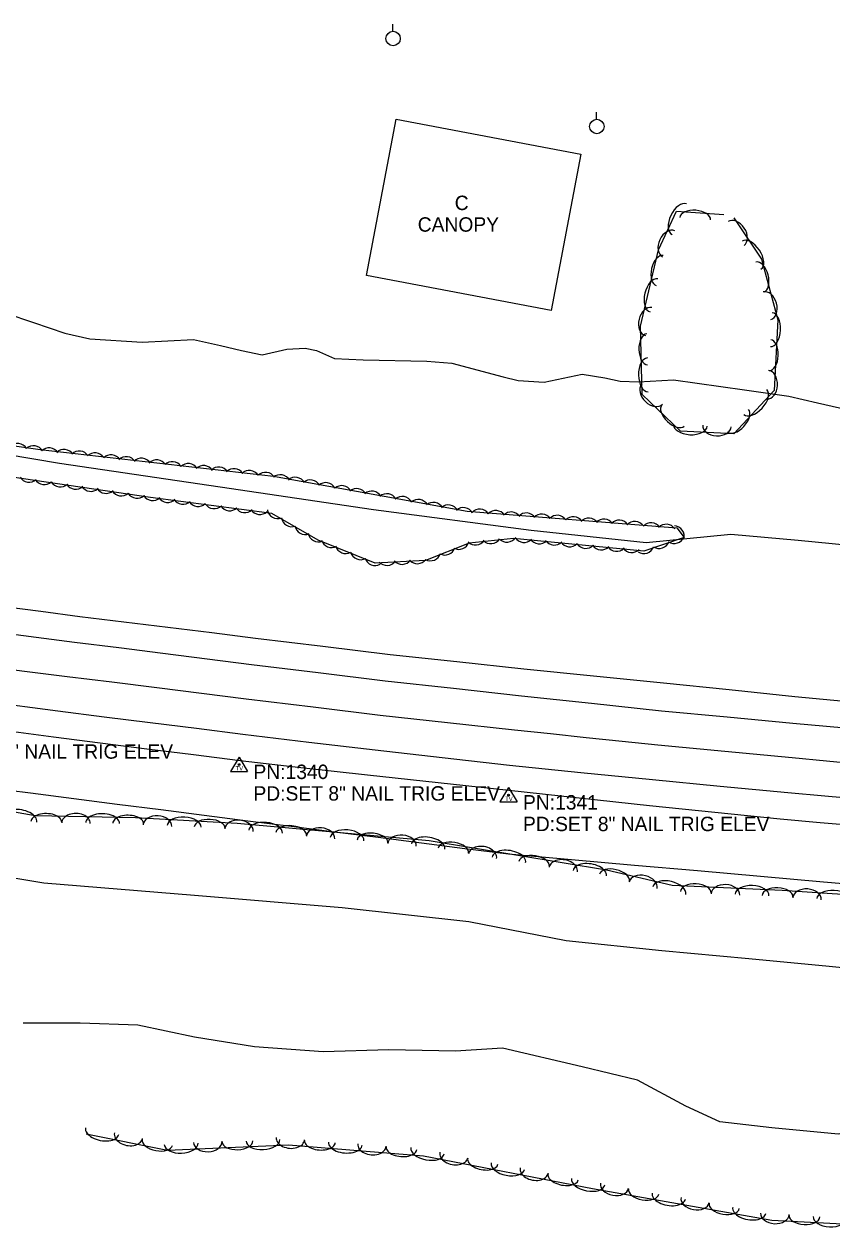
# Model space of a CAD drawing. Extents: x 1441650 to 1491889, y 345904 to 358319.
# Drawn here: x 1481440.6 to 1481721.1, y 345990 to 346408.9 of the extents above; entities that cross this region are included whole.
import ezdxf

# ---------------------------------------------------------------- set-up
doc = ezdxf.new("R2010")
doc.units = 0
for name, color, linetype in [('S_BUILDING', 7, 'Continuous'), ('S_BUILDING_ANNOT', 7, 'Continuous'), ('S_EDGE_PAVEMENT', 7, 'Continuous'), ('S_PAVEMENT_CROWN', 7, 'Continuous'), ('S_SECONDARY_CTL', 7, 'Continuous'), ('S_SECONDARY_CTL_ANNOT', 7, 'Continuous'), ('S_SHOULDER', 7, 'Continuous'), ('S_STREAM', 7, 'Continuous'), ('S_TREE', 7, 'Continuous'), ('S_UTILITY_POLE', 7, 'Continuous')]:
    doc.layers.add(name, color=color, linetype=linetype)

msp = doc.modelspace()

# ---------------------------------------------------------------- linework, layer by layer
at = {"layer": 'S_BUILDING'}
msp.add_lwpolyline([(1481623.56, 346309.5), (1481559.48, 346321.7), (1481569.82, 346375.97), (1481633.9, 346363.77)], close=True, dxfattribs=at)
at = {"layer": 'S_EDGE_PAVEMENT'}
for points in [[(1481431.4, 346197.85), (1481444.76, 346196.13), (1481458.12, 346194.41), (1481473.46, 346192.46), (1481488.8, 346190.51), (1481504.15, 346188.56), (1481519.49, 346186.6), (1481542.74, 346183.79), (1481565.99, 346180.98), (1481589.66, 346178.35), (1481613.33, 346175.71), (1481637.64, 346173.12), (1481661.95, 346170.53), (1481684.73, 346168.4), (1481707.52, 346166.26), (1481730.89, 346164.15)], [(1481427.52, 346173.73), (1481452.29, 346170.46), (1481468.34, 346168.46), (1481484.38, 346166.45), (1481500.43, 346164.45), (1481516.48, 346162.44), (1481539.48, 346159.69), (1481562.49, 346156.93), (1481585.79, 346154.29), (1481609.1, 346151.65), (1481633.92, 346149.13), (1481658.74, 346146.62), (1481682.24, 346144.4), (1481705.74, 346142.18), (1481718.65, 346141.01), (1481731.56, 346139.84)]]:
    msp.add_lwpolyline(points, dxfattribs=at)
at = {"layer": 'S_PAVEMENT_CROWN'}
msp.add_lwpolyline([(1481429.69, 346185.66), (1481442.61, 346184.06), (1481455.53, 346182.47), (1481471.08, 346180.54), (1481486.64, 346178.6), (1481502.19, 346176.67), (1481517.74, 346174.73), (1481540.97, 346171.86), (1481564.19, 346168.99), (1481587.55, 346166.46), (1481610.91, 346163.92), (1481623.35, 346162.61), (1481635.79, 346161.3), (1481648.22, 346159.99), (1481660.66, 346158.68), (1481683.96, 346156.5), (1481707.25, 346154.31), (1481731.1, 346152.03)], dxfattribs=at)
at = {"layer": 'S_SECONDARY_CTL'}
for p, q in [((1481515.21, 346154.45), (1481512.2, 346149.5)), ((1481515.21, 346154.45), (1481518.15, 346149.5)), ((1481512.2, 346149.5), (1481518.15, 346149.5)), ((1481608.81, 346143.86), (1481605.8, 346138.9)), ((1481608.81, 346143.86), (1481611.76, 346138.9)), ((1481605.8, 346138.9), (1481611.76, 346138.9))]:
    msp.add_line(p, q, dxfattribs=at)
for centre, radius in [((1481515.21, 346151.84), 0.311), ((1481515.21, 346151.84), 0.183), ((1481515.21, 346151.84), 0.103), ((1481608.81, 346141.25), 0.311), ((1481608.81, 346141.25), 0.183), ((1481608.81, 346141.25), 0.103)]:
    msp.add_circle(centre, radius, dxfattribs=at)
at = {"layer": 'S_SHOULDER'}
for points in [[(1481432.74, 346206.87), (1481446.35, 346205.08), (1481459.95, 346203.3), (1481475.2, 346201.42), (1481490.45, 346199.54), (1481505.71, 346197.66), (1481520.96, 346195.78), (1481544.31, 346192.93), (1481567.66, 346190.09), (1481590.9, 346187.59), (1481614.15, 346185.09), (1481638.35, 346182.66), (1481662.56, 346180.23), (1481685.38, 346177.87), (1481708.21, 346175.52), (1481731.63, 346173.33)], [(1481426.4, 346164.74), (1481450.81, 346161.46), (1481467.01, 346159.42), (1481483.21, 346157.37), (1481499.41, 346155.33), (1481515.61, 346153.28), (1481537.71, 346150.76), (1481559.81, 346148.24), (1481584.37, 346145.6), (1481608.93, 346142.96), (1481633.35, 346140.31), (1481657.77, 346137.67), (1481680.42, 346135.31), (1481703.07, 346132.96), (1481717.07, 346131.75), (1481731.07, 346130.54)]]:
    msp.add_lwpolyline(points, dxfattribs=at)
at = {"layer": 'S_STREAM'}
for points in [[(1481802.55, 346220.47), (1481709.36, 346229.66), (1481685.99, 346231.79), (1481656.57, 346228.84), (1481616.63, 346233.07), (1481561.93, 346240.33), (1481508.65, 346248.13), (1481452.91, 346256.42), (1481434.31, 346259.57), (1481411.45, 346261.72), (1481392.69, 346265.66), (1481359.17, 346270.26), (1481343.36, 346273.95), (1481310.61, 346276.41), (1481273.02, 346280.18), (1481245.56, 346283.95), (1481163.14, 346292.37), (1481116.79, 346299.25), (1481026.31, 346315.06), (1480955.93, 346328.78), (1480848.46, 346350.45), (1480765.72, 346364.19), (1480712.96, 346378.23)], [(1481434.25, 346308.61), (1481443.86, 346305.34), (1481454.76, 346301.69), (1481463.35, 346299.64), (1481481.56, 346298.5), (1481499.42, 346299.5), (1481508.77, 346297.31), (1481516.07, 346295.61), (1481523.27, 346294.17), (1481531.78, 346296.07), (1481538.2, 346296.38), (1481542.06, 346295.67), (1481548.36, 346292.87), (1481558.29, 346292.44), (1481580.39, 346291.87), (1481589.11, 346291.18), (1481606.94, 346286.48), (1481612.15, 346285.26), (1481621.12, 346284.64), (1481634.37, 346287.41), (1481642.29, 346286.17), (1481647.53, 346284.95), (1481653.88, 346284.75), (1481666.05, 346285.41), (1481690.79, 346281.95), (1481706.11, 346279.81), (1481716.09, 346277.48), (1481729.82, 346274.28)], [(1481412.04, 346116.69), (1481447.37, 346110.81), (1481499.7, 346106.56), (1481551.05, 346102.2), (1481595.02, 346097.42), (1481628.76, 346090.75), (1481661.98, 346087.35), (1481692.26, 346084.49), (1481720.11, 346081.81), (1481755.02, 346078.35), (1481813.27, 346076.4)], [(1481766.85, 346033.19), (1481740.81, 346027.11), (1481723.23, 346023.58), (1481700.2, 346025.73), (1481682.22, 346027.8), (1481670.37, 346033.2), (1481653.63, 346042.33), (1481634.39, 346046.88), (1481606.71, 346053.36), (1481590.41, 346052.3), (1481567.17, 346052.83), (1481544.37, 346052.09), (1481520.58, 346053.85), (1481499.78, 346057.19), (1481480.07, 346061.42), (1481460.01, 346062.09), (1481440.26, 346062.07)]]:
    msp.add_lwpolyline(points, dxfattribs=at)
at = {"layer": 'S_TREE'}
for points in [[(1481687.06, 346341.69), (1481696.64, 346327.38), (1481702.35, 346306.28), (1481701.09, 346281.74), (1481687.09, 346266.7), (1481668.56, 346267.67), (1481655.2, 346280.37), (1481654.64, 346304.13), (1481660.82, 346330.63), (1481667.07, 346344.01), (1481683.57, 346342.8)], [(1481371.09, 346271.87), (1481446.11, 346261.27), (1481527.22, 346252.03), (1481594.46, 346239.88), (1481667.3, 346234.1), (1481669.77, 346230.66), (1481655.73, 346225.96), (1481610.53, 346230.34), (1481595.08, 346228.75), (1481579.91, 346222.72), (1481562.46, 346221.75), (1481542.64, 346229.82), (1481526.56, 346239.03), (1481484.45, 346244.63), (1481392.18, 346258.13)], [(1481403.81, 346141.34), (1481444.38, 346134.17), (1481479.2, 346133.46), (1481514.58, 346131.57), (1481581.25, 346125.49), (1481642.86, 346115.34), (1481665.62, 346110.04), (1481703.79, 346108.25), (1481740.36, 346105.82)], [(1481427.66, 346143.94), (1481442.75, 346142.01), (1481457.84, 346140.09), (1481472.93, 346138.16), (1481488.03, 346136.23), (1481503.12, 346134.31), (1481518.21, 346132.38), (1481533.3, 346130.46), (1481548.39, 346128.53), (1481563.48, 346126.61), (1481578.58, 346124.68), (1481593.67, 346122.75), (1481608.76, 346120.83), (1481630.64, 346118.9), (1481652.52, 346116.97), (1481674.41, 346115.04), (1481696.29, 346113.11), (1481718.17, 346111.18), (1481740.05, 346109.25)], [(1481427.66, 346143.94), (1481442.75, 346142.01), (1481457.84, 346140.09), (1481472.93, 346138.16), (1481488.03, 346136.23), (1481503.12, 346134.31), (1481518.21, 346132.38), (1481533.3, 346130.46), (1481548.39, 346128.53), (1481563.48, 346126.61), (1481578.58, 346124.68), (1481593.67, 346122.75), (1481608.76, 346120.83), (1481630.64, 346118.9), (1481652.52, 346116.97), (1481674.41, 346115.04), (1481696.29, 346113.11), (1481718.17, 346111.18), (1481740.05, 346109.25)], [(1481769.58, 345989.96), (1481700.27, 345993.52), (1481637.95, 346004.59), (1481579.28, 346015.92), (1481532.38, 346019.68), (1481490.33, 346017.83), (1481462.16, 346023.49)]]:
    msp.add_lwpolyline(points, dxfattribs=at)
for centre, major_axis, ratio, start_param, end_param in [((1481668.08, 346341.17), (-2.48, -5.32), 0.55008, 3.141593, 6.283185), ((1481673.62, 346341.41), (-5.33, 0.39), 0.540699, 3.141593, 6.283185), ((1481687.84, 346336.25), (-2.76, 4.12), 0.685311, 3.141593, 6.283185), ((1481664.41, 346332.67), (-2.09, -4.49), 0.685311, 3.141593, 6.283185), ((1481693.21, 346328.7), (-3.26, 4.88), 0.55008, 3.141593, 6.283185), ((1481661.31, 346323.39), (-1.21, -5.21), 0.540699, 3.141593, 6.283185), ((1481696.12, 346321.17), (-1.4, 5.16), 0.540699, 3.141593, 6.283185), ((1481659.3, 346314.76), (-1.33, -5.71), 0.55008, 3.141593, 6.283185), ((1481698.56, 346311.16), (-1.29, 4.78), 0.685311, 3.141593, 6.283185), ((1481657.45, 346305.68), (-1.13, -4.83), 0.685311, 3.141593, 6.283185), ((1481700.05, 346302.83), (0.3, 5.86), 0.55008, 3.141593, 6.283185), ((1481656.95, 346296.03), (0.13, -5.34), 0.540699, 3.141593, 6.283185), ((1481699.59, 346293.98), (0.27, 5.34), 0.540699, 3.141593, 6.283185), ((1481657.16, 346287.16), (0.14, -5.87), 0.55008, 3.141593, 6.283185), ((1481698.8, 346283.7), (0.25, 4.95), 0.685311, 3.141593, 6.283185), ((1481658.66, 346280.37), (3.59, -3.41), 0.685311, 3.141593, 6.283185), ((1481694.48, 346277.76), (4, 4.3), 0.55008, 3.141593, 6.283185), ((1481665.95, 346273.08), (3.88, -3.68), 0.540699, 3.141593, 6.283185), ((1481688.44, 346271.26), (3.64, 3.91), 0.540699, 3.141593, 6.283185), ((1481671.92, 346269.62), (5.86, -0.31), 0.55008, 3.141593, 6.283185), ((1481681.18, 346269.4), (4.95, -0.26), 0.685311, 3.141593, 6.283185), ((1481438.27, 346259.72), (-3.59, 0.62), 0.999305, 3.855391, 5.628591), ((1481443.85, 346258.9), (-3.59, 0.62), 0.999305, 3.855391, 5.628591), ((1481449.21, 346258.16), (-3.55, 0.8), 0.999317, 3.934323, 5.707523), ((1481454.47, 346257.64), (-3.55, 0.8), 0.999317, 3.934323, 5.707523), ((1481459.74, 346257.07), (-3.55, 0.8), 0.999317, 3.934323, 5.707523), ((1481465.15, 346256.46), (-3.55, 0.8), 0.999317, 3.934323, 5.707523), ((1481470.75, 346255.78), (-3.55, 0.8), 0.999317, 3.934323, 5.707523), ((1481476.05, 346255.11), (-3.55, 0.8), 0.999317, 3.934323, 5.707523), ((1481481.3, 346254.58), (-3.55, 0.8), 0.999317, 3.934323, 5.707523), ((1481486.58, 346254.02), (-3.55, 0.8), 0.999317, 3.934323, 5.707523), ((1481491.98, 346253.4), (-3.55, 0.8), 0.999317, 3.934323, 5.707523), ((1481497.59, 346252.73), (-3.55, 0.8), 0.999317, 3.934323, 5.707523), ((1481502.88, 346252.05), (-3.55, 0.8), 0.999317, 3.934323, 5.707523), ((1481508.14, 346251.53), (-3.55, 0.8), 0.999317, 3.934323, 5.707523), ((1481513.41, 346250.97), (-3.55, 0.8), 0.999317, 3.934323, 5.707523), ((1481518.82, 346250.35), (-3.55, 0.8), 0.999317, 3.934323, 5.707523), ((1481524.42, 346249.68), (-3.55, 0.8), 0.999317, 3.934323, 5.707523), ((1481442.29, 346253.56), (3.64, 0.12), 0.999279, 3.646685, 5.419886), ((1481447.56, 346252.71), (3.64, 0.12), 0.999279, 3.646685, 5.419886), ((1481453.14, 346251.86), (3.64, 0.12), 0.999279, 3.646685, 5.419886), ((1481458.52, 346251.07), (3.64, 0.12), 0.999279, 3.646685, 5.419886), ((1481529.51, 346248.84), (-3.44, 1.21), 0.999261, 3.985563, 5.758764), ((1481534.72, 346247.98), (-3.44, 1.21), 0.999261, 3.985563, 5.758764), ((1481539.95, 346247.07), (-3.44, 1.21), 0.999261, 3.985563, 5.758764), ((1481545.3, 346246.1), (-3.44, 1.21), 0.999261, 3.985563, 5.758764), ((1481463.77, 346250.34), (3.64, 0.12), 0.999279, 3.646685, 5.419886), ((1481469.01, 346249.65), (3.64, 0.12), 0.999279, 3.646685, 5.419886), ((1481474.28, 346248.8), (3.64, 0.12), 0.999279, 3.646685, 5.419886), ((1481479.86, 346247.95), (3.64, 0.12), 0.999279, 3.646685, 5.419886), ((1481485.21, 346247.17), (3.62, 0.43), 0.999266, 3.575644, 5.348844), ((1481550.85, 346245.06), (-3.44, 1.21), 0.999261, 3.985563, 5.758764), ((1481556.09, 346244.04), (-3.44, 1.21), 0.999261, 3.985563, 5.758764), ((1481561.3, 346243.17), (-3.44, 1.21), 0.999261, 3.985563, 5.758764), ((1481566.53, 346242.26), (-3.44, 1.21), 0.999261, 3.985563, 5.758764), ((1481571.88, 346241.29), (-3.44, 1.21), 0.999261, 3.985563, 5.758764), ((1481490.47, 346246.51), (3.62, 0.43), 0.999266, 3.575644, 5.348844), ((1481495.72, 346245.89), (3.62, 0.43), 0.999266, 3.575644, 5.348844), ((1481501, 346245.11), (3.62, 0.43), 0.999266, 3.575644, 5.348844), ((1481506.59, 346244.34), (3.62, 0.43), 0.999266, 3.575644, 5.348844), ((1481511.98, 346243.62), (3.62, 0.43), 0.999266, 3.575644, 5.348844), ((1481517.25, 346242.95), (3.62, 0.43), 0.999266, 3.575644, 5.348844), ((1481577.43, 346240.25), (-3.44, 1.21), 0.999261, 3.985563, 5.758764), ((1481582.67, 346239.23), (-3.44, 1.21), 0.999261, 3.985563, 5.758764), ((1481587.88, 346238.36), (-3.44, 1.21), 0.999261, 3.985563, 5.758764), ((1481593.1, 346237.46), (-3.44, 1.21), 0.999261, 3.985563, 5.758764), ((1481598.77, 346236.9), (-3.63, 0.29), 0.999351, 3.825789, 5.598989), ((1481522.49, 346242.33), (3.62, 0.43), 0.999266, 3.575644, 5.348844), ((1481528.64, 346240.91), (3.46, 1.15), 0.998043, 2.982645, 4.755846), ((1481533.51, 346238.08), (3.46, 1.15), 0.998043, 2.982645, 4.755846), ((1481604.4, 346236.42), (-3.63, 0.29), 0.999351, 3.825789, 5.598989), ((1481609.71, 346235.93), (-3.63, 0.29), 0.999351, 3.825789, 5.598989), ((1481614.98, 346235.58), (-3.63, 0.29), 0.999351, 3.825789, 5.598989), ((1481620.27, 346235.2), (-3.63, 0.29), 0.999351, 3.825789, 5.598989), ((1481625.7, 346234.77), (-3.63, 0.29), 0.999351, 3.825789, 5.598989), ((1481631.32, 346234.29), (-3.63, 0.29), 0.999351, 3.825789, 5.598989), ((1481636.64, 346233.79), (-3.63, 0.29), 0.999351, 3.825789, 5.598989), ((1481641.91, 346233.45), (-3.63, 0.29), 0.999351, 3.825789, 5.598989), ((1481647.2, 346233.07), (-3.63, 0.29), 0.999351, 3.825789, 5.598989), ((1481652.62, 346232.63), (-3.63, 0.29), 0.999351, 3.825789, 5.598989), ((1481538.23, 346235.37), (3.46, 1.15), 0.998043, 2.982645, 4.755846), ((1481542.84, 346232.77), (3.46, 1.15), 0.998043, 2.982645, 4.755846), ((1481658.25, 346232.15), (-3.63, 0.29), 0.999351, 3.825789, 5.598989), ((1481663.56, 346231.66), (-3.63, 0.29), 0.999351, 3.825789, 5.598989), ((1481666.16, 346231.13), (-2.12, 2.96), 0.999225, 3.825789, 5.598989), ((1481547.36, 346230.85), (2.76, 2.37), 0.995992, 2.728073, 4.501274), ((1481591.57, 346230.21), (1.89, -3.12), 0.99025, 5.231367, 7.004568), ((1481597.32, 346231.72), (2.04, -3.02), 0.997752, 4.905952, 6.679153), ((1481602.62, 346232.2), (2.04, -3.02), 0.997752, 4.905952, 6.679153), ((1481608.23, 346232.74), (2.04, -3.02), 0.997752, 4.905952, 6.679153), ((1481614.17, 346232.62), (2.98, -2.09), 0.999126, 4.340516, 6.113717), ((1481619.45, 346232.15), (2.98, -2.09), 0.999126, 4.340516, 6.113717), ((1481624.71, 346231.71), (2.98, -2.09), 0.999126, 4.340516, 6.113717), ((1481630.02, 346231.12), (2.98, -2.09), 0.999126, 4.340516, 6.113717), ((1481635.63, 346230.55), (2.98, -2.09), 0.999126, 4.340516, 6.113717), ((1481641.05, 346230.02), (2.98, -2.09), 0.999126, 4.340516, 6.113717), ((1481661.12, 346230.53), (3.46, 1.16), 0.999689, 3.825789, 5.598989), ((1481666.28, 346232.25), (3.46, 1.16), 0.999689, 3.825789, 5.598989), ((1481552.26, 346228.78), (2.76, 2.37), 0.995992, 2.728073, 4.501274), ((1481557.46, 346226.62), (2.76, 2.37), 0.995992, 2.728073, 4.501274), ((1481581.69, 346226.25), (1.89, -3.12), 0.99025, 5.231367, 7.004568), ((1481586.7, 346228.24), (1.89, -3.12), 0.99025, 5.231367, 7.004568), ((1481646.33, 346229.54), (2.98, -2.09), 0.999126, 4.340516, 6.113717), ((1481651.59, 346229.11), (2.98, -2.09), 0.999126, 4.340516, 6.113717), ((1481655.75, 346228.77), (3.46, 1.16), 0.999689, 3.825789, 5.598989), ((1481562.48, 346224.57), (2.76, 2.37), 0.995992, 2.728073, 4.501274), ((1481566.54, 346224.64), (1.8, -3.17), 0.997256, 4.937238, 6.710438), ((1481571.79, 346225), (1.8, -3.17), 0.997256, 4.937238, 6.710438), ((1481577.11, 346225.23), (1.8, -3.17), 0.997256, 4.937238, 6.710438), ((1481439.18, 346132.93), (-5.78, 1.02), 0.550354, 3.141709, 6.283302), ((1481448.29, 346131.96), (-5.34, 0.11), 0.541008, 3.141694, 6.283287), ((1481458.58, 346131.49), (-4.95, 0.1), 0.685702, 3.141764, 6.283357), ((1481467.83, 346131.57), (-5.86, 0.12), 0.550394, 3.141697, 6.28329), ((1481476.7, 346131.38), (-5.34, 0.11), 0.541008, 3.141694, 6.283287), ((1481486.9, 346130.66), (-4.95, 0.26), 0.685305, 3.141593, 6.283185), ((1481496.16, 346130.43), (-5.86, 0.31), 0.550075, 3.141593, 6.283185), ((1481505.01, 346129.95), (-5.34, 0.28), 0.540695, 3.141593, 6.283185), ((1481515.2, 346129.12), (-4.93, 0.45), 0.685311, 3.14157, 6.283162), ((1481524.44, 346128.54), (-5.84, 0.53), 0.55008, 3.141579, 6.283171), ((1481533.27, 346127.73), (-5.32, 0.49), 0.540699, 3.141579, 6.283172), ((1481543.51, 346126.54), (-4.93, 0.45), 0.685311, 3.14157, 6.283162), ((1481552.75, 346125.96), (-5.84, 0.53), 0.55008, 3.141579, 6.283171), ((1481561.58, 346125.15), (-5.32, 0.49), 0.540699, 3.141579, 6.283172), ((1481571.82, 346123.96), (-4.93, 0.45), 0.685311, 3.14157, 6.283162), ((1481580.91, 346123.39), (-5.79, 0.95), 0.550224, 3.141508, 6.283101), ((1481589.65, 346121.95), (-5.27, 0.87), 0.540841, 3.141511, 6.283103), ((1481599.77, 346120.02), (-4.89, 0.8), 0.68549, 3.141454, 6.283047), ((1481608.95, 346118.78), (-5.79, 0.95), 0.550224, 3.141508, 6.283101), ((1481617.7, 346117.34), (-5.27, 0.87), 0.540841, 3.141511, 6.283103), ((1481627.82, 346115.41), (-4.89, 0.8), 0.68549, 3.141454, 6.283047), ((1481636.99, 346114.16), (-5.79, 0.95), 0.550224, 3.141508, 6.283101), ((1481645.56, 346112.54), (-5.21, 1.21), 0.540693, 3.141593, 6.283185), ((1481655.53, 346109.94), (-4.83, 1.13), 0.685303, 3.141593, 6.283185), ((1481664.61, 346108.09), (-5.71, 1.33), 0.550073, 3.141593, 6.283185), ((1481673.84, 346107.53), (-5.34, 0.25), 0.540695, 3.141593, 6.283185), ((1481684.12, 346106.78), (-4.95, 0.23), 0.685305, 3.141593, 6.283185), ((1481693.38, 346106.61), (-5.86, 0.27), 0.550075, 3.141593, 6.283185), ((1481702.23, 346106.2), (-5.34, 0.25), 0.540695, 3.141593, 6.283185), ((1481712.46, 346105.28), (-4.94, 0.33), 0.685305, 3.141593, 6.283185), ((1481721.71, 346104.93), (-5.86, 0.39), 0.550075, 3.141593, 6.283185), ((1481467.66, 346024.55), (5.75, -1.15), 0.550085, 3.141616, 6.283209), ((1481476.79, 346022.98), (4.86, -0.97), 0.685317, 3.141631, 6.283224), ((1481486.84, 346020.7), (5.24, -1.05), 0.540704, 3.141616, 6.283208), ((1481495.12, 346020.17), (5.86, 0.26), 0.550076, 3.141593, 6.283185), ((1481504.35, 346020.84), (4.95, 0.22), 0.685306, 3.141593, 6.283185), ((1481514.66, 346021.03), (5.34, 0.23), 0.540696, 3.141593, 6.283185), ((1481523.52, 346021.42), (5.86, 0.26), 0.550076, 3.141593, 6.283185), ((1481533.05, 346022.02), (4.94, -0.4), 0.685519, 3.141728, 6.283321), ((1481543.29, 346020.94), (5.33, -0.43), 0.540864, 3.141673, 6.283266), ((1481552.13, 346020.23), (5.85, -0.47), 0.550247, 3.141675, 6.283268), ((1481561.38, 346019.75), (4.94, -0.4), 0.685519, 3.141728, 6.283321), ((1481571.62, 346018.66), (5.33, -0.43), 0.540864, 3.141673, 6.283266), ((1481580.67, 346017.81), (5.76, -1.11), 0.550323, 3.141705, 6.283297), ((1481589.81, 346016.31), (4.86, -0.94), 0.685614, 3.141776, 6.283369), ((1481599.87, 346014.1), (5.25, -1.01), 0.540939, 3.141701, 6.283294), ((1481608.57, 346012.42), (5.76, -1.11), 0.550323, 3.141705, 6.283297), ((1481617.71, 346010.93), (4.86, -0.94), 0.685614, 3.141776, 6.283369), ((1481627.77, 346008.72), (5.25, -1.01), 0.540939, 3.141701, 6.283294), ((1481636.47, 346007.04), (5.76, -1.11), 0.550323, 3.141705, 6.283297), ((1481645.6, 346005.65), (4.88, -0.87), 0.685305, 3.141608, 6.2832), ((1481655.7, 346003.59), (5.26, -0.94), 0.540695, 3.141602, 6.283194), ((1481664.43, 346002.04), (5.78, -1.03), 0.550075, 3.141602, 6.283195), ((1481673.59, 346000.68), (4.88, -0.87), 0.685305, 3.141608, 6.2832), ((1481683.68, 345998.62), (5.26, -0.94), 0.540695, 3.141602, 6.283194), ((1481692.42, 345997.07), (5.78, -1.03), 0.550075, 3.141602, 6.283195), ((1481701.3, 345995.85), (4.95, -0.25), 0.685305, 3.141593, 6.283185), ((1481711.57, 345995.06), (5.34, -0.27), 0.540695, 3.141593, 6.283185), ((1481720.43, 345994.61), (5.86, -0.3), 0.550075, 3.141593, 6.283185)]:
    msp.add_ellipse(centre, major_axis=major_axis, ratio=ratio, start_param=start_param, end_param=end_param, dxfattribs=at)
at = {"layer": 'S_UTILITY_POLE'}
for p, q in [((1481568.56, 346406.46), (1481568.56, 346408.94)), ((1481639.32, 346375.92), (1481639.32, 346378.4))]:
    msp.add_line(p, q, dxfattribs=at)
for centre in [(1481568.71, 346403.94), (1481639.47, 346373.4)]:
    msp.add_circle(centre, 2.5, dxfattribs=at)

# ---------------------------------------------------------------- texts
at = {"layer": 'S_BUILDING_ANNOT'}
for s, p in [('C', (1481590.11, 346344.38)), ('CANOPY', (1481577.26, 346336.88))]:
    msp.add_text(s, height=5, dxfattribs=at).set_placement(p)
at = {"layer": 'S_SECONDARY_CTL'}
for p in [(1481514, 346149.83), (1481607.6, 346139.24)]:
    msp.add_text('TV', height=1.5, rotation=360, dxfattribs=at).set_placement(p)
at = {"layer": 'S_SECONDARY_CTL_ANNOT'}
for s, p in [('PD:SET 8" NAIL TRIG ELEV', (1481406.69, 346153.9)), ('PN:1340', (1481520.21, 346146.84)), ('PD:SET 8" NAIL TRIG ELEV', (1481520.21, 346139.34)), ('PN:1341', (1481613.81, 346136.25)), ('PD:SET 8" NAIL TRIG ELEV', (1481613.81, 346128.75))]:
    msp.add_text(s, height=5, dxfattribs=at).set_placement(p)

doc.saveas('drawing.dxf')
